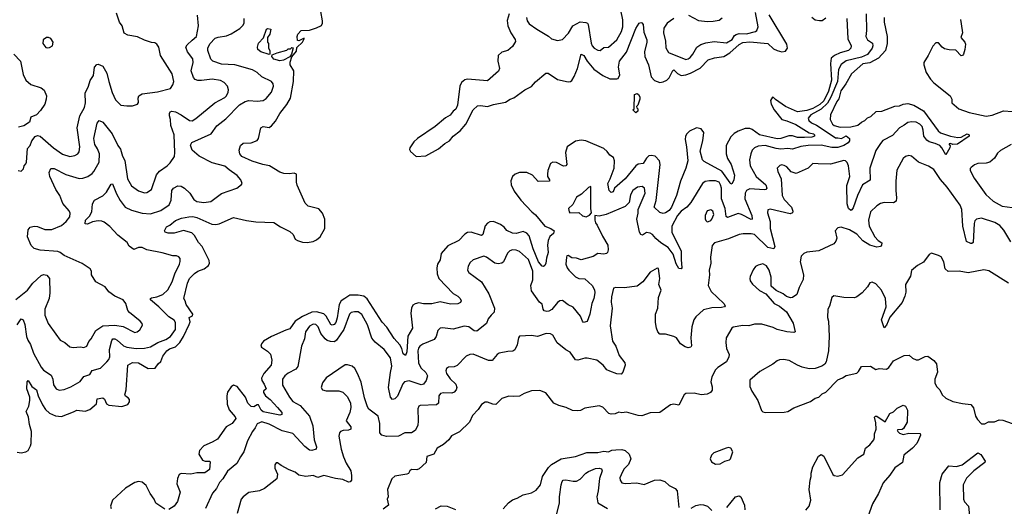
# Model space of a CAD drawing. Extents: x 1839239 to 1929705, y 762242 to 910352.
# Tile 381 of 429: x 1908994 to 1917288, y 863015 to 867116. Entities that reach past the tile are written whole.
import ezdxf

# ---------------------------------------------------------------- set-up
doc = ezdxf.new("R2010")
doc.units = 0

msp = doc.modelspace()

# ---------------------------------------------------------------- linework, layer by layer
at = {"layer": '0CON10XD'}
for points in [[(1913262.2, 867135), (1913268.6, 867105), (1913285, 867082), (1913349.2, 867035), (1913448.1, 866978.1), (1913473.6, 866953.6), (1913525, 866939.4), (1913565, 866949.2), (1913618.3, 867001.7), (1913652.9, 867065), (1913715, 867096.2), (1913761.9, 867091.9), (1913776, 867086), (1913783.1, 867075), (1913808.5, 866918.5), (1913816.5, 866895), (1913834.4, 866875), (1913865, 866858.2), (1913885, 866855.5), (1913915, 866880), (1913955, 866883.5), (1914025, 866946.4), (1914062.5, 867015), (1914074.1, 867055), (1914074.6, 867115), (1914059.1, 867195)], [(1908971.7, 864545), (1909005, 864594.2), (1909022.5, 864585), (1909036.6, 864546.6), (1909050.4, 864445), (1909061.8, 864415), (1909085, 864378.8), (1909110.4, 864305), (1909175, 864187.5), (1909195, 864163.1), (1909259.1, 864119.1), (1909273.8, 864085), (1909278.2, 864038.2), (1909300.8, 864005), (1909325, 863992.5), (1909369.4, 863999.4), (1909425, 864022.5), (1909502.6, 864067.4), (1909535, 864107.8), (1909585.6, 864125), (1909605, 864159.2), (1909675, 864180), (1909729.1, 864230.9), (1909745, 864250.8), (1909752.8, 864275), (1909751, 864335), (1909769, 864411), (1909779.4, 864425), (1909795, 864425.8), (1909815.9, 864415.9), (1909868.1, 864368.1), (1909895, 864355.3), (1909975, 864345.9), (1910045, 864346.6), (1910095, 864359.6), (1910156.2, 864395), (1910225, 864420), (1910265, 864445.5), (1910305.8, 864505), (1910307.1, 864565), (1910295, 864582.9), (1910250.7, 864610.7), (1910167.1, 864695), (1910096, 864755), (1910096.2, 864765), (1910105, 864770.8), (1910149.9, 864780.1), (1910199.4, 864800.6), (1910241.2, 864838.8), (1910279.4, 864905), (1910299.4, 864975), (1910340, 865055), (1910346.9, 865076.9), (1910344.2, 865104.2), (1910335, 865116.2), (1910315.7, 865125.7), (1910285, 865125.8), (1910195, 865151.3), (1910065, 865175.6), (1910025, 865196.4), (1909995, 865195.5), (1909955, 865180), (1909915, 865206), (1909898.8, 865238.8), (1909819.8, 865299.8), (1909752.6, 865372.6), (1909705, 865410.5), (1909685, 865418.5), (1909655, 865421.8), (1909608.3, 865411.7), (1909565, 865392.9), (1909546.4, 865396.4), (1909547.8, 865425), (1909581.2, 865458.8), (1909602.2, 865495), (1909607.1, 865565), (1909624.8, 865595.2), (1909695, 865630), (1909725, 865661.4), (1909755, 865716.7), (1909765, 865730), (1909775, 865732.5), (1909808.6, 865648.6), (1909840.6, 865590.6), (1909882.5, 865535), (1909935, 865509.6), (1910026.2, 865486.2), (1910095, 865478.4), (1910182.7, 865507.3), (1910252.2, 865555), (1910270.8, 865595), (1910274.3, 865675), (1910290, 865695), (1910325, 865714.4), (1910355, 865713.3), (1910381.4, 865695), (1910425.7, 865655), (1910461.3, 865601.3), (1910484.7, 865584.7), (1910545, 865575.5), (1910605, 865584.4), (1910695, 865651.9), (1910824.2, 865695.8), (1910863.6, 865726.4), (1910866.7, 865735), (1910856.7, 865765), (1910825, 865802), (1910759.5, 865849.5), (1910720.7, 865880.7), (1910615, 865910), (1910506.4, 865966.4), (1910446.5, 866015), (1910432.6, 866057.4), (1910445, 866080), (1910606.5, 866153.5), (1910655, 866221.9), (1910731, 866279), (1910845, 866399.4), (1910893.8, 866425), (1910925, 866433.5), (1910995, 866428.5), (1911045, 866435.4), (1911069.1, 866450.9), (1911116.2, 866505), (1911132.5, 866555), (1911130, 866575), (1911115.3, 866595.3), (1911034.7, 866634.7), (1910995, 866671.5), (1910955, 866693.3), (1910805.8, 866735.8), (1910695, 866741.9), (1910620.8, 866765), (1910604, 866784), (1910578.9, 866855), (1910579.5, 866875), (1910595, 866912.9), (1910640.4, 866959.6), (1910665, 866969.6), (1910735, 866978.9), (1910775, 866995.4), (1910847.8, 867042.2), (1910873.3, 867066.7), (1910883.7, 867086.3), (1910885.6, 867125)], [(1908980, 865845), (1909005, 865840), (1909025, 865860), (1909030, 865885), (1909045, 865900), (1909050, 865915), (1909060.5, 866029.5), (1909081.9, 866055), (1909096.2, 866093.8), (1909125, 866130), (1909145, 866140), (1909165, 866134.3), (1909277.5, 866035), (1909355, 865981.5), (1909415, 865963.1), (1909458, 865972), (1909483.8, 865985), (1909495, 866002.5), (1909501.5, 866045), (1909476.5, 866205), (1909500.8, 866305), (1909540.9, 866375), (1909547.8, 866415), (1909544.4, 866495), (1909573.7, 866556.3), (1909587.6, 866602.4), (1909614.2, 866645), (1909623.1, 866716.9), (1909642.7, 866737.3), (1909655, 866741.2), (1909693.3, 866725), (1909728.8, 866665), (1909745.5, 866595.5), (1909771.9, 866501.9), (1909800, 866440), (1909845, 866396.5), (1909895, 866388.6), (1909945, 866390), (1909985.8, 866404.2), (1909993.6, 866416.4), (1909991.2, 866455), (1909996.1, 866473.9), (1910025, 866491.2), (1910155, 866506.4), (1910262.9, 866537.1), (1910283.3, 866566.7), (1910291.4, 866595), (1910278.9, 866658.9), (1910180, 866815), (1910166.2, 866885), (1910149.5, 866909.5), (1910131.7, 866921.7), (1910103.9, 866923.9), (1910045, 866943.3), (1909985, 866972), (1909905, 866985.8), (1909875, 867002.5), (1909858, 867065), (1909833.8, 867095), (1909809.5, 867169.5)], [(1910447.2, 866942.8), (1910483.8, 866975), (1910499.5, 867065), (1910492.5, 867155)], [(1910612.1, 865392.1), (1910645, 865389.1), (1910674.6, 865395.4), (1910795, 865447.3), (1910905, 865421.9), (1910982.7, 865412.7), (1911135, 865407.1), (1911190.6, 865370.6), (1911269.8, 865329.8), (1911297.1, 865305), (1911314, 865265), (1911333.4, 865253.4), (1911375, 865240.8), (1911415, 865238), (1911465, 865245.5), (1911495, 865260.4), (1911525, 865285.5), (1911563.2, 865355), (1911564, 865435), (1911544.7, 865485), (1911515, 865520.4), (1911425, 865543.5), (1911399.8, 865569.8), (1911330.2, 865720.2), (1911324.3, 865745), (1911325, 865812.5), (1911305, 865823.3), (1911263.6, 865816.4), (1911219.2, 865819.2), (1911185, 865832), (1911099.2, 865885), (1911040.8, 865895), (1910953.2, 865923.2), (1910865, 865963.9), (1910846.9, 865985), (1910842.8, 866015), (1910855, 866055.5), (1910875, 866074.5), (1910945, 866077.5), (1910993, 866097), (1911005.5, 866115), (1911025.7, 866204.3), (1911045, 866214.2), (1911095, 866208), (1911115, 866220), (1911148.7, 866261.3), (1911184, 866325), (1911245, 866400), (1911274.5, 866455.5), (1911301.6, 866595), (1911304.1, 866685), (1911271.5, 866735), (1911271.7, 866758.3), (1911287.1, 866802.9), (1911325, 866851.2), (1911329.3, 866880.7), (1911375.6, 866925), (1911390, 866955), (1911390, 866960), (1911345, 866937.5), (1911335, 866940), (1911330, 866975), (1911336.2, 866995), (1911365, 867023.8), (1911435, 867027.5), (1911493.9, 867046.1), (1911535, 867067.5), (1911543.8, 867086.2), (1911544.2, 867105), (1911530.5, 867185)], [(1913116.5, 867165), (1913101.2, 867108.8), (1913104.7, 867064.7), (1913130.9, 867005), (1913168.9, 866948.9), (1913171.7, 866931.7), (1913145, 866889.2), (1913104.6, 866855.4), (1913055, 866840.7), (1913025.3, 866815), (1913021.6, 866765), (1913035.3, 866705), (1913028.3, 866681.7), (1912935, 866599.2), (1912765, 866614.6), (1912742.5, 866607.5), (1912715.6, 866585), (1912702, 866555), (1912683.1, 866395), (1912669, 866361), (1912645, 866344.5), (1912619, 866311), (1912580.3, 866289.7), (1912495, 866214.5), (1912344.3, 866115), (1912312.8, 866085), (1912280.5, 866035), (1912278.3, 866021.7), (1912285.6, 866005), (1912333.6, 865963.6), (1912415, 865967.9), (1912522.2, 866027.8), (1912575, 866073.2), (1912615, 866095.3), (1912646.5, 866133.5), (1912705, 866180), (1912751.3, 866235), (1912814.8, 866355.2), (1912851.6, 866388.4), (1912875, 866391.5), (1912935, 866384.7), (1912985, 866400.6), (1913085, 866419.2), (1913124.2, 866445.8), (1913155, 866456), (1913248.9, 866525), (1913305, 866552.2), (1913338.4, 866591.6), (1913425, 866664.4), (1913445, 866664.3), (1913525, 866610.4), (1913615, 866591.8), (1913634, 866595), (1913645, 866604.4), (1913664.3, 866635.7), (1913693.4, 866705), (1913725, 866826), (1913745, 866813.1), (1913775, 866765.4), (1913829.2, 866699.2), (1913905, 866645.8), (1913965, 866615.8), (1914024.2, 866615.8), (1914035, 866621.2), (1914048.7, 866651.3), (1914038.1, 866715), (1914045.6, 866765), (1914105, 866843.3), (1914185, 867040.8), (1914212, 867085), (1914225, 867092), (1914235, 867089.2), (1914245.3, 867075.3), (1914250.2, 867010.2), (1914277.7, 866945), (1914277.9, 866925), (1914257.9, 866845), (1914259.6, 866805), (1914290.5, 866735), (1914314.6, 866635), (1914342.5, 866602.5), (1914385, 866587.4), (1914415, 866591.7), (1914445, 866604.7), (1914464.4, 866625.6), (1914495, 866686.7), (1914505, 866692.5), (1914535, 866661.3), (1914565, 866646.3), (1914605, 866651), (1914645, 866664.5), (1914725, 866706.8), (1914792.7, 866777.3), (1914846, 866795), (1914925, 866804.2), (1914974.8, 866835), (1915055, 866907.5), (1915085, 866922), (1915145, 866929), (1915294.8, 866914.8), (1915345, 866870.5), (1915374.5, 866855), (1915415, 866844.3), (1915445, 866850.5), (1915460.5, 866875), (1915455, 866910), (1915306.7, 867156.7)], [(1916124.7, 867164.7), (1916126.9, 867025), (1916120.4, 866975), (1916135, 866945.5), (1916178, 866918), (1916181.1, 866895), (1916175.7, 866875), (1916135, 866821), (1916085, 866800.7), (1915955, 866768.1), (1915912.6, 866737.4), (1915892.3, 866695), (1915882.4, 866595), (1915827.5, 866462.5), (1915798.8, 866411.2), (1915745, 866361.6), (1915657.9, 866315), (1915635.3, 866285), (1915640.9, 866265), (1915664.4, 866245), (1915705, 866228.1), (1915805, 866161.9), (1915865, 866118.8), (1915885, 866120.8), (1915916.5, 866113.5), (1915955, 866135.7), (1915984.2, 866115), (1915985.4, 866095), (1915972.3, 866077.7), (1915935.7, 866054.3), (1915885, 866037.7), (1915835, 866038.5), (1915745, 866059.4), (1915635, 866055.9), (1915575, 866046.7), (1915505, 866025.5), (1915465, 866030.3), (1915405, 866023.8), (1915365, 866028.9), (1915275, 866055.9), (1915215, 866050.4), (1915184.2, 866035.8), (1915164.4, 866015), (1915152.2, 865985), (1915142.5, 865935), (1915147.1, 865885), (1915197.4, 865795), (1915278.2, 865725), (1915287.3, 865695), (1915278.8, 865685), (1915265, 865682.3), (1915145, 865691.3), (1915116.7, 865675), (1915105.3, 865654.7), (1915102, 865605), (1915162.7, 865465), (1915164.3, 865435.7), (1915155, 865433.1), (1915075, 865472.9), (1915045, 865480.9), (1914955, 865448.9), (1914946.2, 865456.2), (1914935.6, 865525), (1914905.2, 865605), (1914905.2, 865695), (1914898, 865725), (1914885, 865746.2), (1914855, 865757.9), (1914805, 865758.7), (1914767.9, 865752.1), (1914745.6, 865735), (1914646.2, 865575), (1914615, 865536.4), (1914566.8, 865503.2), (1914535, 865466.5), (1914486.2, 865375), (1914488.2, 865325), (1914565.4, 865165), (1914565.3, 865095), (1914572.5, 865025), (1914565, 865016), (1914545, 865018.8), (1914525, 865058), (1914498.7, 865138.7), (1914456.9, 865196.9), (1914393.9, 865233.9), (1914351.2, 865271.2), (1914325, 865304.3), (1914305, 865316.9), (1914275, 865322.9), (1914240.9, 865299.1), (1914225, 865304.3), (1914215.4, 865325), (1914193.1, 865435), (1914204.4, 865485), (1914204.4, 865515), (1914262.1, 865655), (1914256.5, 865695), (1914238.5, 865708.5), (1914198.8, 865705), (1914159.1, 865675), (1914140.5, 865639.5), (1914126.9, 865575), (1914095, 865540.8), (1913935, 865472.5), (1913875, 865460), (1913840, 865465), (1913837.5, 865425), (1913843.3, 865405), (1913858.8, 865385), (1913902, 865292), (1913949.2, 865215), (1913952, 865175), (1913946.2, 865155), (1913935.7, 865144.3), (1913915, 865139.2), (1913865, 865144.3), (1913825, 865118.5), (1913725, 865091.9), (1913685, 865105.5), (1913645, 865109.4), (1913615, 865127.9), (1913604.1, 865125.9), (1913599.5, 865115), (1913595.7, 865054.3), (1913604.7, 865025), (1913620.8, 865005), (1913675, 864949.6), (1913705, 864934.8), (1913755, 864931.8), (1913815, 864876.7), (1913835, 864840), (1913839.3, 864815), (1913829.3, 864765), (1913812.9, 864725), (1913796.8, 864635), (1913775, 864573.3), (1913744.4, 864564.4), (1913735, 864573.8), (1913717.5, 864617.5), (1913655, 864692.9), (1913613.6, 864713.6), (1913565, 864750), (1913545, 864745.7), (1913525, 864731.4), (1913476.2, 864673.8), (1913450.3, 864659.7)], [(1915961.8, 867125), (1915969.1, 866955), (1915997.5, 866895), (1915994.6, 866875), (1915975, 866855.3), (1915905, 866837.3), (1915857.3, 866815), (1915829.2, 866790.8), (1915823.7, 866746.3), (1915832.2, 866605), (1915807.2, 866512.8), (1915768.2, 866431.8), (1915735, 866400.5), (1915675, 866366.9), (1915625, 866350.4), (1915545, 866339.1), (1915444.9, 866384.9), (1915361.9, 866441.9), (1915345, 866461.2), (1915335, 866463.8), (1915317.5, 866435), (1915323.3, 866405), (1915348.8, 866355), (1915413.8, 866273.8), (1915455, 866263.9), (1915531.6, 866231.6), (1915645, 866162.8), (1915680.6, 866155), (1915690.6, 866145), (1915690, 866135), (1915666.7, 866125), (1915605, 866122.2), (1915545, 866123.7), (1915505, 866136.7), (1915472.9, 866137.1), (1915405, 866114.8), (1915375, 866111.5), (1915224.9, 866144.9), (1915165, 866190.8), (1915145, 866198.2), (1915105, 866199.5), (1915045, 866175.6), (1915013.6, 866156.4), (1914985, 866128.6), (1914944.4, 866055), (1914943.9, 865983.9), (1914956.9, 865945), (1914988.1, 865895), (1915015.5, 865805.5), (1915009.4, 865765), (1914995.8, 865735), (1914985, 865730), (1914978.3, 865741.7), (1914908.6, 865838.6), (1914760.3, 865920.3), (1914745.9, 865935), (1914726.6, 866006.6), (1914747.7, 866095), (1914756.1, 866165), (1914735.6, 866195), (1914695, 866205.2), (1914635, 866176.5), (1914612.8, 866155), (1914602.4, 866135), (1914599.2, 866105), (1914611.1, 866045), (1914622.2, 865925), (1914604.6, 865865.4), (1914559.5, 865755), (1914525.9, 865635), (1914484.8, 865535), (1914465, 865507.5), (1914435, 865487.3), (1914415, 865483.5), (1914385, 865491.8), (1914337.7, 865535), (1914355, 865590.8), (1914390, 865895), (1914382.7, 865925), (1914345.7, 865965), (1914315, 865971.8), (1914295, 865969.1), (1914275, 865949.5), (1914246.7, 865905), (1914205, 865897.2), (1914184.5, 865885), (1914093.6, 865775), (1914004.7, 865695), (1913993.5, 865665), (1913975, 865659.3), (1913960, 865675), (1913947.5, 865735), (1913969, 865775), (1914001.1, 865865), (1914005.4, 865925), (1913994.7, 865954.7), (1913964.7, 865974.7), (1913942.9, 866005), (1913915, 866028.8), (1913763.8, 866095), (1913725, 866099.8), (1913675, 866091.8), (1913605, 866044.4)], [(1916277.5, 867135), (1916275.5, 867095), (1916300, 866975), (1916301.2, 866915), (1916286.8, 866855), (1916228.5, 866791.5), (1916155, 866752.5), (1916095, 866743), (1915999.7, 866660.3), (1915954.5, 866575), (1915912.1, 866515), (1915895, 866449.2), (1915877.1, 866425), (1915822.9, 866315), (1915822.5, 866275), (1915841.2, 866235), (1915855, 866222.5), (1915905, 866209.7), (1915995, 866213.3), (1916055, 866227.5), (1916085, 866252.5), (1916112.5, 866265), (1916135, 866287.9), (1916165, 866298.6), (1916209.1, 866340.9), (1916256.6, 866343.4), (1916365, 866387.5), (1916405, 866390.6), (1916435, 866403.8), (1916475, 866410.5), (1916526.2, 866395), (1916608.2, 866348.2), (1916729.6, 866179.6), (1916751.8, 866161.8), (1916835, 866134.2), (1916895.9, 866124.1), (1916925, 866125.8), (1916975, 866153.3), (1916992.5, 866145), (1916993.3, 866135), (1916895, 866066.2), (1916855, 866062.5), (1916835, 866072.5), (1916825, 866070), (1916822.5, 866065), (1916831.7, 866051.7), (1916830, 866035), (1916795, 865977.5), (1916762.9, 866035), (1916744.2, 866055), (1916705, 866073.6), (1916655, 866086.2), (1916635, 866099.1), (1916610.5, 866135), (1916605.7, 866185.7), (1916595.2, 866215.2), (1916576.4, 866236.4), (1916545, 866253.1), (1916505, 866256), (1916475, 866250), (1916445, 866226), (1916404.5, 866205), (1916345, 866140.6), (1916265, 866097.5), (1916245, 866073.5), (1916205, 866012.5), (1916154.7, 865865.3), (1916157.2, 865762.8), (1916094.8, 865725.2), (1916052.2, 865635), (1916015, 865530), (1916005, 865512.5), (1915995, 865507.5), (1915975, 865524), (1915963.4, 865565), (1915960.6, 865719.4), (1915985.8, 865795), (1915974.5, 865885), (1915965, 865912), (1915951.2, 865925), (1915935, 865928.9), (1915825, 865899.4), (1915720.5, 865899.5), (1915675, 865903.8), (1915635.7, 865864.3), (1915535, 865820.6), (1915493.7, 865833.7), (1915455.8, 865875), (1915435, 865886.9), (1915415, 865891.4), (1915396.1, 865886.1), (1915374.3, 865865.7), (1915380.8, 865835), (1915409.4, 865775), (1915416.7, 865635), (1915435, 865599.5), (1915495.5, 865535), (1915507.3, 865502.7), (1915503.1, 865486.9), (1915485, 865478.6), (1915315, 865520), (1915297.5, 865512.5), (1915292.9, 865487.1), (1915315.9, 865415), (1915316.5, 865355), (1915355.5, 865205), (1915348, 865185), (1915295, 865196.4), (1915185, 865305.3), (1915155, 865312.1), (1915088.3, 865311.7), (1915053.6, 865306.4), (1914965, 865269.5), (1914846.2, 865233.8), (1914826.4, 865213.6), (1914812, 865115), (1914815.7, 865064.3), (1914803.1, 865005), (1914804.3, 864965), (1914793.1, 864875), (1914818.1, 864825), (1914924.2, 864725), (1914936, 864705), (1914930, 864695), (1914905, 864688.9), (1914825, 864687.3), (1914755, 864670), (1914688.3, 864611.7), (1914671.5, 864585), (1914655, 864527.5), (1914647.9, 864435), (1914653.8, 864366.2), (1914647.5, 864355), (1914625, 864350.8), (1914599.1, 864359.1), (1914560, 864385), (1914525.6, 864435), (1914505, 864446.7), (1914435, 864465.8), (1914385, 864466.7), (1914368.8, 864485), (1914358, 864515)], [(1914505, 867126.2), (1914448.6, 867085), (1914420.6, 867045), (1914418.2, 867005), (1914434.6, 866935), (1914437.8, 866877.8), (1914459.2, 866839.2), (1914605, 866781.5), (1914625, 866785.7), (1914641.7, 866798.3), (1914664.6, 866825.4), (1914697.2, 866882.8), (1914733, 866907), (1914775, 866921.9), (1914845, 866933.1), (1914948.2, 866921.8), (1914995, 866948.8), (1915016.6, 866983.4), (1915028.5, 866991.5), (1915055, 866998.1), (1915115, 866996.3), (1915193.2, 867016.8), (1915204.5, 867025.5), (1915214.4, 867055.6), (1915191.4, 867175)], [(1914911.2, 867128.8), (1914885, 867110), (1914835, 867099.1), (1914785, 867096.9), (1914715, 867105.6), (1914630.9, 867150.9)], [(1915666.2, 867136.2), (1915695, 867115.5), (1915732.2, 867107.8), (1915755, 867107.8), (1915785, 867131.9)], [(1916917.8, 867117.8), (1916934.3, 867025), (1916935.8, 867004.2), (1916923.3, 866965), (1916956.2, 866925), (1916960.7, 866910.7), (1916955.9, 866864.1), (1916943.6, 866826.4), (1916935, 866812.5), (1916925, 866810), (1916879.4, 866859.4), (1916822.3, 866862.3), (1916785, 866871.2), (1916764.1, 866884.1), (1916735, 866920), (1916710.5, 866919.5), (1916685, 866892.5), (1916648, 866815), (1916610, 866755), (1916610, 866735), (1916630.9, 866670.9), (1916665.7, 866615.7), (1916694.5, 866584.5), (1916832.5, 866475), (1916846.4, 866446.4), (1916847.5, 866415), (1916905.5, 866365.5), (1916992.1, 866332.1), (1917135, 866301.2), (1917185, 866310.9), (1917281.4, 866348.6), (1917358.1, 866341.9)], [(1911095, 866822.5), (1911023.8, 866845), (1911001.2, 866865), (1910996.2, 866885), (1911005, 866916.7), (1911048.3, 866961.7), (1911072.5, 867035), (1911085, 867040), (1911110, 867035), (1911100, 866995), (1911080, 866965), (1911080, 866925), (1911090, 866915), (1911090, 866875), (1911100, 866855), (1911100, 866825), (1911095, 866822.5)], [(1908962.4, 864757.6), (1909060.6, 864835), (1909104.4, 864895), (1909175, 864958.6), (1909195, 864967.1), (1909222.7, 864962.7), (1909245.8, 864935), (1909248.9, 864815), (1909241.1, 864765), (1909205.8, 864675), (1909206, 864625), (1909234.2, 864555), (1909299.2, 864465), (1909335, 864416.2), (1909374.3, 864394.3), (1909415, 864358), (1909444.1, 864354.1), (1909505, 864359.4), (1909535, 864352.2), (1909559.4, 864365), (1909575.6, 864404.4), (1909595, 864426.2), (1909635.7, 864495), (1909693.4, 864536.6), (1909795, 864540), (1909865, 864530.5), (1909965, 864479.2), (1909983.8, 864485), (1910005, 864502), (1910029.5, 864540.5), (1910026, 864555), (1910008, 864575), (1909918.3, 864648.3), (1909905.7, 864665.7), (1909886.9, 864725), (1909865, 864754.2), (1909793.8, 864785), (1909743.4, 864823.4), (1909715, 864863.1), (1909636, 864905), (1909597.5, 864965), (1909597.5, 864995), (1909587.5, 865015), (1909521.2, 865061.2), (1909369.1, 865129.1), (1909334.2, 865154.2), (1909315, 865160.8), (1909165, 865171.9), (1909115, 865188), (1909091.7, 865211.7), (1909060, 865285), (1909064.6, 865345.4), (1909082.4, 865367.6), (1909115, 865376.7), (1909145, 865372.2), (1909205, 865347.1), (1909265, 865348.8), (1909345, 865381.8), (1909385.2, 865414.8), (1909417.3, 865455), (1909418.5, 865485), (1909411.5, 865505), (1909357.9, 865567.9), (1909332.3, 865635), (1909297.3, 865685), (1909246.9, 865795), (1909241.5, 865828.5), (1909255, 865862), (1909285, 865862.2), (1909381.8, 865811.8), (1909495, 865778.5), (1909525, 865780.5), (1909566.6, 865793.4), (1909605, 865818.6), (1909617.5, 865835), (1909662.7, 865915), (1909665.6, 865985), (1909648.6, 866028.6), (1909625.4, 866065), (1909619.4, 866115), (1909645.9, 866244.1), (1909664.2, 866265.8), (1909695, 866252), (1909773, 866153), (1909820.4, 866055), (1909843.2, 866023.2), (1909860.9, 865965), (1909879.3, 865929.3), (1909902, 865775), (1909936.6, 865716.6), (1909995, 865673.1), (1910045, 865657.8), (1910065, 865658.1), (1910104, 865685), (1910145, 865807.8), (1910171.5, 865838.5), (1910235, 865884.2), (1910260.3, 865909.7), (1910297.1, 865962.9), (1910301.8, 865995), (1910293.9, 866145), (1910267.3, 866225), (1910265.4, 866275), (1910254.6, 866305), (1910254.5, 866325.5), (1910261.1, 866338.9), (1910275, 866345.6), (1910305, 866339.6), (1910355, 866314.6), (1910424, 866265), (1910446, 866264), (1910478.3, 866281.7), (1910637.5, 866415), (1910721.1, 866458.9), (1910737.1, 866475), (1910750, 866505), (1910751.4, 866525), (1910742.9, 866555), (1910715.6, 866585), (1910685, 866601.8), (1910615, 866615.5), (1910525, 866602.9), (1910495, 866604.5), (1910472.7, 866612.7), (1910458.7, 866628.7), (1910439.1, 866685), (1910454, 866755), (1910452.2, 866785), (1910408.4, 866845), (1910393.8, 866885), (1910404.5, 866905), (1910447.2, 866942.8)], [(1909225, 866877.5), (1909245, 866880), (1909270, 866895), (1909276.7, 866925), (1909255, 866956.7), (1909236.1, 866966.1), (1909220, 866965), (1909192.5, 866945), (1909187.5, 866915), (1909215, 866882.5), (1909225, 866877.5)], [(1911185, 866769.2), (1911135, 866783.1), (1911117.5, 866805), (1911121.7, 866818.3), (1911163, 866837), (1911245, 866860), (1911255, 866870), (1911275, 866870), (1911285, 866880), (1911298.3, 866878.3), (1911283.3, 866825), (1911268, 866802), (1911215, 866773.8), (1911185, 866769.2)], [(1908945, 866826), (1909000, 866765), (1909022.9, 866655), (1909045.7, 866605.7), (1909088.8, 866568.8), (1909175, 866542), (1909200.5, 866520.5), (1909219.2, 866475), (1909217.1, 866445), (1909204.3, 866405), (1909169.3, 866350.7), (1909135, 866313.8), (1909086.9, 866295), (1909077.5, 866252.5), (1909027.9, 866222.1), (1908985, 866209.4)], [(1914185, 866330), (1914160, 866355), (1914170, 866365), (1914172.5, 866485), (1914195, 866492.5), (1914207.5, 866485), (1914217.5, 866465), (1914217.5, 866445), (1914200, 866395), (1914190, 866385), (1914191.7, 866371.7), (1914200, 866365), (1914200, 866345), (1914185, 866330)], [(1913605, 866044.4), (1913590.8, 865995), (1913602.7, 865895), (1913594.3, 865885), (1913575, 865881.3), (1913515, 865913.3), (1913485, 865916.2), (1913465.6, 865905), (1913443.1, 865845), (1913438.9, 865815), (1913440, 865795), (1913458.2, 865765), (1913456.6, 865753.4), (1913361.2, 865751.2), (1913315, 865804.3), (1913265, 865827.1), (1913205, 865827.1), (1913166.7, 865815), (1913145, 865793.3), (1913132.4, 865757.6), (1913133.1, 865725), (1913159.7, 865669.7), (1913215.4, 865595.4), (1913308.1, 865495), (1913340, 865470), (1913416.5, 865375), (1913467.5, 865355), (1913495.8, 865335), (1913491.2, 865315), (1913460.9, 865289.1), (1913444.5, 865255), (1913440.4, 865215), (1913444.5, 865155), (1913430.5, 865105), (1913427.1, 865065), (1913417, 865043), (1913405, 865036), (1913395, 865038.6), (1913365, 865074.4), (1913318.4, 865185), (1913286.2, 865295), (1913266.9, 865316.9), (1913235, 865329.3), (1913175, 865314.7), (1913145, 865317.3), (1913097.7, 865337.7), (1913075, 865366.9), (1913045, 865390), (1912985.4, 865414.6), (1912955, 865412.7), (1912935, 865402.2), (1912915, 865378.6), (1912894.4, 865305.6), (1912885, 865297.5), (1912795.8, 865324.2), (1912765, 865321.4), (1912745, 865309.2), (1912692, 865255), (1912601.5, 865208.5), (1912543.5, 865145), (1912535, 865092.5), (1912514, 865055), (1912506.7, 865025), (1912511.4, 864975), (1912523.5, 864935), (1912645, 864806.9), (1912685, 864784.4), (1912704.3, 864765), (1912712.5, 864745), (1912707.8, 864732.2), (1912685, 864721.4), (1912621.9, 864718.1), (1912535, 864738.6), (1912465, 864721.8), (1912395, 864722.1), (1912355, 864729.6), (1912325, 864722.2), (1912305, 864708.6), (1912293.5, 864685), (1912287.8, 864642.2), (1912301.5, 864515), (1912262.5, 864447.5), (1912254.5, 864315.5), (1912245, 864286.7), (1912225, 864300), (1912212.2, 864345), (1912196.3, 864375), (1912147.5, 864427.5), (1912087.9, 864525), (1912046.4, 864566.4), (1911922, 864762), (1911891.9, 864785), (1911845, 864794.2), (1911775, 864794.1), (1911733.4, 864766.6), (1911703.2, 864745), (1911685, 864715.5), (1911667.8, 864602.2), (1911656, 864564), (1911643.4, 864546.6), (1911625, 864542.1), (1911615, 864546.2), (1911575, 864616.7), (1911555, 864637.1), (1911495, 864654.3), (1911455, 864650.6), (1911375, 864615.5), (1911315, 864575.9), (1911270, 864510), (1911235, 864499.8), (1911115.8, 864445), (1911046.2, 864405), (1911031.9, 864385), (1911025.4, 864365.4), (1911029.5, 864355), (1911082, 864322), (1911107.8, 864297.8), (1911119.1, 864245), (1911111.3, 864205), (1911050, 864135), (1911031.9, 864095), (1911033.3, 864075), (1911054.4, 864045), (1911068.8, 864005), (1911047.5, 863985), (1911046.7, 863975), (1911065.7, 863945), (1911104.8, 863914.8), (1911166, 863846), (1911202.9, 863805), (1911202.5, 863787.5), (1911186.4, 863783.6), (1911045, 863810.9), (1911027.5, 863825), (1911005, 863868.6), (1910995, 863870.6), (1910965, 863853.2), (1910945, 863855.3), (1910915, 863883.5), (1910894.7, 863935), (1910825, 864023.8), (1910795, 864035.6), (1910775, 864021.5), (1910744.6, 863975.4), (1910738.9, 863945), (1910740.3, 863875), (1910757.6, 863827.6), (1910809.8, 863769.8), (1910815.4, 863755), (1910785, 863712.1), (1910732, 863685), (1910659.2, 863580.8), (1910615.8, 863554.2), (1910545, 863525.3), (1910507.8, 863485), (1910503.8, 863455), (1910532.7, 863402.7), (1910555, 863394), (1910595, 863395.6), (1910598.2, 863388.2), (1910592.9, 863325), (1910552.6, 863297.4), (1910485, 863296.7), (1910435, 863286.4), (1910355, 863290), (1910338.3, 863281.7), (1910321.9, 863248.1), (1910318.8, 863205), (1910344.4, 863135), (1910322.9, 863055), (1910293.8, 863015), (1910250.9, 862989.1)], [(1917346.9, 866065), (1917255, 866012.7), (1917230.6, 865989.4), (1917205, 865948.6), (1917166.2, 865915), (1917135, 865907.5), (1917065, 865903.8), (1917036.4, 865893.6), (1917009.7, 865870.3), (1916999.4, 865860.6), (1916999.4, 865845), (1917035, 865780), (1917131.2, 865641.2), (1917195.7, 865585), (1917270, 865545), (1917353.7, 865533.7)], [(1917035, 865397.5), (1917025, 865237.5), (1917015, 865228.8), (1917005, 865230), (1916969.2, 865245), (1916939.6, 865375), (1916931.3, 865515), (1916915, 865553.1), (1916806.5, 865705), (1916749.8, 865769.8), (1916695, 865852), (1916650.3, 865880.3), (1916565, 865914), (1916505, 865966.2), (1916485, 865971.2), (1916455, 865964), (1916435, 865946.7), (1916382.1, 865847.9), (1916374.4, 865755), (1916373.3, 865675), (1916380.6, 865615), (1916375.8, 865585), (1916355, 865573.1), (1916275, 865574.4), (1916245, 865565.7), (1916213.6, 865546.4), (1916160, 865495), (1916142.9, 865425), (1916150, 865375), (1916196.2, 865285), (1916225, 865253.6), (1916256, 865235), (1916255, 865216), (1916245, 865205.5), (1916215, 865199.6), (1916155, 865214.6), (1916095, 865252.5), (1916045, 865308.2), (1915985, 865345.5), (1915915, 865365.8), (1915885, 865361.2), (1915863.8, 865335), (1915877.1, 865275), (1915870.3, 865249.7), (1915852.4, 865227.6), (1915725, 865168.5), (1915623.5, 865156.5), (1915598.8, 865145), (1915577.3, 865122.7), (1915569.4, 865075), (1915596.1, 864966.1), (1915594.5, 864925.5), (1915560.6, 864859.4), (1915540.3, 864799.7), (1915505, 864773.8), (1915487.7, 864772.3), (1915453.1, 864783.1), (1915426.2, 864805), (1915365, 864832.5), (1915325, 864870), (1915324, 864945), (1915307.5, 865005), (1915285, 865042), (1915255, 865057.1), (1915215, 865048), (1915193.3, 865035), (1915173, 865007), (1915148.3, 864951.7), (1915143.3, 864935), (1915146.7, 864915), (1915166.1, 864886.1), (1915225, 864833.3), (1915280, 864805), (1915350, 864725), (1915395, 864700), (1915452.4, 864652.4), (1915508.6, 864558.6), (1915526.7, 864485), (1915515, 864479.2), (1915455, 864485.5), (1915375, 864504.5), (1915341.7, 864521.7), (1915245, 864550.4), (1915185, 864550), (1915135.6, 864534.4), (1915085, 864539.4), (1915005, 864524.2), (1914992, 864515), (1914946.2, 864435), (1914941.2, 864395), (1914948.8, 864345), (1914970.8, 864295), (1914968.1, 864275), (1914947.6, 864232.4), (1914874.8, 864185.2), (1914856.5, 864165), (1914823.8, 864105), (1914817.3, 864065), (1914827.4, 864022.6), (1914826.1, 863993.9), (1914812.9, 863975), (1914785, 863961.1), (1914733.6, 863953.6), (1914675, 863969.4), (1914604.3, 863965.7), (1914591.2, 863955), (1914545, 863867.5), (1914505, 863875.8), (1914475, 863870), (1914385, 863806.2), (1914305, 863802), (1914235, 863776), (1914205, 863778.8), (1914105, 863808), (1914065, 863803.8), (1914041.7, 863808.3), (1914010, 863795), (1913975, 863791.2), (1913957.7, 863797.7), (1913905, 863848.8), (1913875, 863861.2), (1913755, 863842.5), (1913716.6, 863823.4), (1913691.7, 863818.3), (1913651.1, 863821.1), (1913598.1, 863848.1), (1913535, 863863.1), (1913492, 863885), (1913425, 863971.2), (1913375, 863992), (1913305, 863986.7), (1913244.1, 863965.9), (1913205, 863944), (1913155, 863940), (1913115, 863944.2), (1913055, 863923.8), (1913005, 863874), (1912980, 863875), (1912935, 863893.3), (1912915, 863893.3), (1912885, 863873.3), (1912855, 863830), (1912809.1, 863780.9), (1912783.8, 863725), (1912699.1, 863640.9), (1912632.5, 863607.5), (1912608.8, 863575), (1912563.4, 863536.6), (1912510.8, 863505), (1912483.8, 863455), (1912423.8, 863435), (1912416.6, 863383.4), (1912360.3, 863329.7), (1912338.3, 863321.7), (1912295, 863323.8), (1912278.9, 863315), (1912267.9, 863292.1), (1912255.8, 863284.2), (1912155, 863267.5), (1912127.5, 863245), (1912093.3, 863155), (1912096.7, 863095), (1912090, 863075), (1912100, 863025), (1912055, 862990)], [(1913765, 865453.3), (1913793, 865467), (1913811.7, 865488.3), (1913804, 865525), (1913805, 865710), (1913785, 865702.5), (1913725.6, 865644.4), (1913685, 865618.8), (1913652.3, 865557.7), (1913617.5, 865525), (1913622.5, 865495), (1913629.3, 865489.3), (1913705, 865490), (1913735, 865462.5), (1913765, 865453.3)], [(1908971.2, 863471.2), (1909005, 863466), (1909045.8, 863474.2), (1909064.2, 863485.8), (1909085, 863523.3), (1909090, 863545), (1909093.8, 863645), (1909075.8, 863705), (1909068.1, 863765), (1909048.2, 863815), (1909070.2, 863859.8), (1909079.8, 863905), (1909078.7, 863935), (1909054.1, 864005), (1909057.5, 864062.5), (1909065, 864073.8), (1909096.5, 864025), (1909136.5, 863995), (1909149.5, 863945), (1909185, 863869.4), (1909210.6, 863830.6), (1909245, 863799.5), (1909295, 863777.3), (1909345, 863772.2), (1909448.2, 863811.8), (1909475, 863825.5), (1909545, 863815.6), (1909585, 863830), (1909640.7, 863879.3), (1909645, 863921.4), (1909695, 863930), (1909707.9, 863917.9), (1909725, 863878.8), (1909745, 863867.1), (1909855, 863855.7), (1909906, 863874), (1909920, 863895), (1909918.5, 863915), (1909908.5, 863928.5), (1909885, 863941.9), (1909878.8, 863955), (1909891.8, 863995), (1909905.6, 864205), (1909945, 864227.5), (1909994.6, 864224.6), (1910075.6, 864175.6), (1910135, 864180), (1910160.4, 864215), (1910183.3, 864235), (1910199.9, 864280.1), (1910234, 864326), (1910255, 864340.8), (1910305, 864359.7), (1910341.6, 864395), (1910375, 864445.9), (1910422.7, 864547.3), (1910429.1, 864569.1), (1910422, 864605), (1910450, 864620), (1910452.9, 864635), (1910396.9, 864715), (1910388.5, 864745), (1910375.4, 864765.4), (1910406.5, 864895), (1910424.5, 864935), (1910465, 864976.9), (1910495, 864996.5), (1910547.1, 865015), (1910584.5, 865045), (1910592, 865065), (1910590.3, 865085), (1910531.9, 865205), (1910498.8, 865238.8), (1910465, 865297.1), (1910445, 865320), (1910375, 865338), (1910295, 865316.5), (1910245, 865315.6), (1910220, 865325), (1910212.5, 865335), (1910229.2, 865370.8), (1910257.3, 865382.7), (1910305, 865422.9), (1910357.1, 865442.9), (1910417.5, 865455), (1910453.5, 865456.5), (1910485, 865449.1), (1910612.1, 865392.1)], [(1914785, 865413.3), (1914795, 865413.8), (1914815, 865422), (1914825, 865434), (1914840, 865475), (1914833.2, 865503.2), (1914815, 865514.2), (1914785.6, 865504.4), (1914769.2, 865465), (1914768, 865438), (1914774.1, 865424.1), (1914785, 865413.3)], [(1917343.6, 865243.6), (1917285, 865341.1), (1917250.9, 865380.9), (1917207.7, 865407.7), (1917095, 865443.6), (1917054.7, 865435.3), (1917040.8, 865419.2), (1917035, 865397.5)], [(1913450.3, 864659.7), (1913435, 864655.8), (1913413.3, 864663.3), (1913404.4, 864675.6), (1913395, 864718), (1913372.9, 864735), (1913305, 864830.8), (1913298.4, 864875), (1913317, 864923), (1913317.8, 864995), (1913280.3, 865095), (1913205, 865161.9), (1913175, 865173.1), (1913145, 865175.7), (1913122.2, 865167.8), (1913103.1, 865146.9), (1913069.5, 865075), (1913055, 865062.5), (1913025, 865057.5), (1912995, 865062.7), (1912925.6, 865115), (1912905, 865122.9), (1912815, 865091.4), (1912789.7, 865070.3), (1912771.7, 865038.3), (1912766.9, 865005), (1912777.1, 864985), (1912884, 864905), (1912945, 864804), (1912992.9, 864685), (1912989.5, 864650.5), (1912964.5, 864625), (1912940.4, 864595), (1912925.8, 864555), (1912845, 864491.1), (1912822.9, 864492.9), (1912776.9, 864526.9), (1912737, 864533), (1912645, 864508.1), (1912555, 864518.6), (1912535, 864515.8), (1912515, 864496.7), (1912501.9, 864445), (1912485, 864420), (1912389.3, 864380.7), (1912365, 864363.5), (1912352.3, 864347.7), (1912346.8, 864325), (1912353.9, 864225), (1912372.5, 864182.5), (1912415, 864141.1), (1912429.6, 864115), (1912418.5, 864075), (1912395, 864042.7), (1912375, 864038.9), (1912275, 864071.4), (1912235.7, 864065), (1912222.5, 864047.5), (1912175, 863942.5), (1912155, 863920.8), (1912135, 863916), (1912118.6, 863935), (1912100.9, 864015), (1912117.4, 864142.6), (1912129.6, 864195), (1912118.5, 864265), (1912065, 864335.6), (1911988.3, 864398.3), (1911960.5, 864430.5), (1911924.5, 864545), (1911875, 864630.6), (1911845, 864653.3), (1911815, 864654.5), (1911785, 864646.7), (1911773.1, 864635), (1911725.6, 864504.4), (1911662.8, 864415), (1911645, 864402), (1911612.4, 864402.4), (1911585, 864411.5), (1911566, 864426), (1911529.8, 864469.8), (1911507.1, 864527.1), (1911487.8, 864547.8), (1911465, 864550), (1911435, 864531.4), (1911401.5, 864485), (1911392.2, 864425), (1911368.6, 864365), (1911337, 864193), (1911319.8, 864170.2), (1911255, 864135.6), (1911227, 864113), (1911206.9, 864085), (1911207.1, 864035), (1911265.6, 863935), (1911295, 863898.7), (1911355.9, 863865), (1911434.1, 863775), (1911462, 863692), (1911475.3, 863575.3), (1911492.9, 863515), (1911490, 863495), (1911455.6, 863484.4), (1911435, 863488.9), (1911395, 863518.5), (1911295, 863627.1), (1911205, 863650), (1911095, 863708), (1911033.2, 863726.8), (1910995, 863709.6), (1910977.7, 863675), (1910954.1, 863645.9), (1910913, 863567), (1910880.8, 863475), (1910855, 863431.2), (1910823.6, 863376.4), (1910745, 863310.8), (1910704.6, 863245.4), (1910675.8, 863215), (1910652.5, 863165), (1910619.2, 863125), (1910559.2, 862995)], [(1917324.5, 864894.5), (1917159.1, 864999.1), (1917115, 865007.5), (1916985, 864982.7), (1916906.6, 864996.6), (1916815, 864993.3), (1916790, 865015), (1916778.1, 865075), (1916755.7, 865115.7), (1916735, 865128.8), (1916675, 865147.5), (1916655, 865136.7), (1916607.9, 865072.1), (1916556.9, 865043.1), (1916505, 865003.3), (1916498.6, 864955), (1916456.4, 864883.6), (1916458.8, 864818.8), (1916451.4, 864785), (1916427.9, 864732.1), (1916322.7, 864607.3), (1916295, 864540), (1916275, 864520), (1916254.2, 864585), (1916291.9, 864695), (1916286.4, 864765), (1916252.5, 864835), (1916205, 864888.8), (1916175, 864903.3), (1916155, 864896.7), (1916136.7, 864865), (1916090, 864815), (1916045, 864778.6), (1916025, 864772), (1915935, 864774.2), (1915852, 864788), (1915836.1, 864773.9), (1915815, 864700), (1915802, 864675), (1915799.2, 864605), (1915805.8, 864575), (1915812, 864445), (1915807.5, 864325), (1915788.3, 864231.7), (1915776.3, 864213.7), (1915751.2, 864195), (1915694.5, 864175.5), (1915644.6, 864174.6), (1915585, 864187.1), (1915545, 864204), (1915475, 864244), (1915427.9, 864252.1), (1915395, 864249.2), (1915375, 864242), (1915337.6, 864212.4), (1915229.4, 864150.6), (1915145, 864078), (1915145.7, 864025), (1915161.9, 863985), (1915211.4, 863905), (1915241.9, 863821.9), (1915255, 863811.2), (1915275.9, 863805.9), (1915435, 863808.1), (1915465, 863813.5), (1915515, 863845.6), (1915655, 863898.5), (1915695, 863926.2), (1915726.4, 863933.6), (1915755, 863962.1), (1915785, 863977.5), (1915885, 864081.2), (1915925, 864096.2), (1915955, 864116.2), (1916045, 864136.2), (1916060.5, 864149.5), (1916085, 864192.5), (1916160, 864195), (1916205, 864167.5), (1916235, 864176.7), (1916295, 864170), (1916316.2, 864185), (1916355, 864240), (1916444.5, 864285.5), (1916487.8, 864287.8), (1916515, 864263.3), (1916545, 864248.8), (1916565, 864248.8), (1916622.7, 864277.3), (1916645, 864280), (1916695, 864242.9), (1916715.6, 864215), (1916724.3, 864145), (1916704.3, 864085), (1916704, 864055), (1916718, 864025), (1916746.2, 863995), (1916763.3, 863955), (1916795, 863926.2), (1916855, 863899.2), (1916935, 863880.8), (1917005, 863873.8), (1917028.6, 863845), (1917045, 863773.3), (1917062, 863745), (1917095, 863710), (1917125, 863708.8), (1917155, 863726.2), (1917205, 863725.8), (1917245, 863742.5), (1917275, 863742), (1917355, 863712.5)], [(1914358, 864515), (1914350, 864565), (1914350.8, 864635), (1914370, 864685), (1914375.7, 864775), (1914398.6, 864835), (1914379.2, 864885), (1914387.5, 864935), (1914375, 865017.5), (1914365, 865022.5), (1914305, 864987.5), (1914244, 864905), (1914195, 864869.2), (1914085, 864855.6), (1914015, 864859.2), (1913997.3, 864852.7), (1913979.1, 864780.9), (1913977.3, 864735), (1913984.5, 864685), (1913966.9, 864535), (1913988.6, 864405), (1914014.4, 864365), (1914044.6, 864285), (1914091.9, 864225), (1914094.4, 864205), (1914075.8, 864144.2), (1914061.7, 864128.3), (1914025, 864130.8), (1913963.8, 864153.8), (1913940.8, 864165), (1913908.1, 864205), (1913855, 864245.6), (1913775, 864263.8), (1913755, 864263.8), (1913695, 864246.2), (1913675, 864250), (1913630.8, 864315), (1913593.1, 864333.1), (1913521.2, 864391.2), (1913485, 864455.8), (1913465, 864468.1), (1913427.9, 864472.1), (1913355, 864446), (1913304.2, 864454.2), (1913205, 864448), (1913195.6, 864434.4), (1913183.8, 864376.2), (1913165, 864332.5), (1913147.6, 864322.4), (1913105, 864320.5), (1913033.9, 864306.1), (1913016, 864294), (1912975, 864244), (1912944.3, 864244.3), (1912815, 864295.7), (1912785, 864293.8), (1912755, 864278.8), (1912678.7, 864201.3), (1912655, 864190.8), (1912605, 864186.2), (1912590, 864175), (1912583.8, 864155), (1912588, 864135), (1912619.2, 864089.2), (1912668.5, 864045), (1912676.9, 864015), (1912670.5, 863995), (1912655, 863977.8), (1912635, 863968.8), (1912565, 863972.1), (1912538, 863965), (1912525.6, 863945), (1912522.5, 863885), (1912505, 863869.2), (1912367, 863863), (1912355, 863857.5), (1912348.8, 863835), (1912351.8, 863735), (1912346.8, 863695), (1912325, 863654.4), (1912295, 863634.4), (1912237.2, 863632.8), (1912185, 863605.6), (1912085, 863601.8), (1912044.8, 863614.8), (1912028, 863635), (1912028, 863712), (1912012.2, 863775), (1911935, 863832), (1911922.4, 863852.4), (1911897.7, 863927.7), (1911871.2, 864061.2), (1911840, 864135), (1911816, 864175), (1911793.3, 864195), (1911755, 864208), (1911735, 864205.8), (1911575, 864097.5), (1911544.4, 864055.6), (1911533.8, 864015), (1911545, 863996.7), (1911575, 863987.5), (1911682.3, 863987.7), (1911715.8, 863975.8), (1911755, 863937.5), (1911781.2, 863885), (1911783.9, 863846.1), (1911776, 863805), (1911744.3, 863735), (1911782.9, 863685), (1911784, 863666), (1911764.4, 863655.6), (1911717.5, 863652.5), (1911696.7, 863645), (1911687, 863633), (1911681.4, 863605), (1911702.5, 863495), (1911722.8, 863432.8), (1911745, 863378.8), (1911781.9, 863315), (1911790, 863275), (1911788.8, 863235), (1911778.3, 863221.7), (1911765, 863218.8), (1911715, 863240.6), (1911655, 863248.9), (1911555.8, 863274.2), (1911505, 863256.9), (1911465, 863274.3), (1911405, 863266), (1911346.1, 863276.1), (1911313.1, 863303.1), (1911265, 863321.2), (1911195, 863357.5), (1911165, 863380), (1911155, 863380), (1911143.3, 863365), (1911143.3, 863335), (1911166.2, 863285), (1911158.8, 863245), (1911055, 863164), (1911015, 863144), (1910925, 863131.4), (1910875, 863094), (1910859.2, 863075), (1910827.1, 862955)], [(1915617.6, 862982.4), (1915645.4, 863014.6), (1915659.5, 863065), (1915645.5, 863155), (1915653.1, 863235), (1915661.9, 863265), (1915661.1, 863295), (1915673.8, 863346.2), (1915721.8, 863438.2), (1915745, 863450), (1915768.2, 863438.2), (1915845, 863283.3), (1915855, 863274), (1915885, 863268.6), (1915925, 863280.6), (1916055, 863422), (1916105, 863454.2), (1916117.5, 863505), (1916155, 863534), (1916187.8, 863575), (1916195.4, 863595), (1916195.4, 863625), (1916209.2, 863665), (1916206.9, 863716.9), (1916195, 863766.7), (1916204.4, 863775.6), (1916215, 863773.8), (1916285, 863726.2), (1916322.6, 863797.4), (1916355, 863811.2), (1916385, 863841.9), (1916435, 863868), (1916455, 863858), (1916471.4, 863825), (1916469.2, 863725), (1916439.4, 863670.6), (1916426.9, 863663.1), (1916391.9, 863658.1), (1916386.7, 863655), (1916390, 863645), (1916405, 863631.9), (1916435, 863620), (1916485, 863630.8), (1916578.8, 863628.8), (1916583.3, 863615), (1916566.4, 863573.6), (1916551.9, 863545), (1916515.9, 863504.1), (1916442.9, 863445), (1916430.8, 863385), (1916365, 863340), (1916324, 863276), (1916268.3, 863211.7), (1916228.8, 863121.2), (1916176.7, 863035), (1916088.8, 862785)], [(1913067.3, 862992.7), (1913111.2, 863045), (1913145, 863070), (1913185, 863082.5), (1913235, 863110), (1913305, 863129.2), (1913345, 863150), (1913382, 863195), (1913396.5, 863265), (1913449.1, 863340.9), (1913475, 863366.7), (1913554.7, 863415.3), (1913675, 863435.4), (1913770.8, 863469.2), (1913865, 863469.3), (1913915, 863479.6), (1913955, 863474.6), (1913982.6, 863487.4), (1914015, 863490.8), (1914065, 863492), (1914095, 863484.4), (1914127.5, 863455), (1914142.5, 863415), (1914122.1, 863367.9), (1914085, 863330), (1914071.4, 863305), (1914050, 863255), (1914052, 863235), (1914065, 863213.8), (1914095, 863206.2), (1914191.4, 863211.4), (1914255, 863198.6), (1914342.5, 863235), (1914386.5, 863236.5), (1914428, 863225), (1914465, 863190), (1914516.7, 863165), (1914533.3, 863145), (1914546.7, 863005)], [(1914855, 863370), (1914895, 863371.2), (1914935, 863393.8), (1914972.5, 863405), (1914981.2, 863415), (1915000, 863475), (1914985, 863503.3), (1914965, 863511.2), (1914945, 863506), (1914862.5, 863475), (1914842.5, 863465), (1914822.5, 863445), (1914810, 863415), (1914820.5, 863390.5), (1914855, 863370)], [(1916747.3, 862985), (1916746.4, 863215), (1916765.7, 863284.3), (1916821.2, 863355), (1916885, 863349.1), (1916932, 863365), (1917065, 863466.2), (1917090.2, 863450.2), (1917126, 863395), (1917125, 863384), (1917032.5, 863315), (1916968.7, 863251.3), (1916941.9, 863195), (1916945.7, 863075), (1916953.4, 863053.4), (1916985.8, 863015), (1916996, 862935)], [(1913515, 862941.2), (1913541.8, 863045), (1913541.2, 863095), (1913554.1, 863195.9), (1913562.9, 863225), (1913572, 863235), (1913595, 863238.1), (1913655, 863226.5), (1913685, 863227.8), (1913715, 863243.3), (1913762.5, 863295), (1913785, 863309.2), (1913845, 863334.1), (1913876, 863336), (1913895, 863330.6), (1913900.4, 863315), (1913877.6, 863247.6), (1913867.3, 863145), (1913854.7, 863095), (1913864.5, 863044.5), (1913945, 862997.1)], [(1910215, 862991.4), (1910140, 863040), (1910126.9, 863075), (1910092, 863122), (1910060.4, 863190.4), (1910025, 863219.4), (1909995, 863224.5), (1909965, 863216.4), (1909885, 863168.2), (1909775, 863065.4), (1909757.5, 863015), (1909762.9, 862995)], [(1914951.5, 863005), (1915025, 863095.7), (1915054.1, 863104.1), (1915068, 863095), (1915099.2, 863025), (1915103.5, 862985)], [(1912497.7, 862992.3), (1912545, 863020), (1912594.2, 863015.8), (1912665, 862988.9)], [(1914651.2, 862998.8), (1914688.8, 863021.2), (1914728.8, 863028.8), (1914755, 863028), (1914787, 863017), (1914825, 862978)]]:
    msp.add_lwpolyline(points, dxfattribs=at)

doc.saveas('drawing.dxf')
